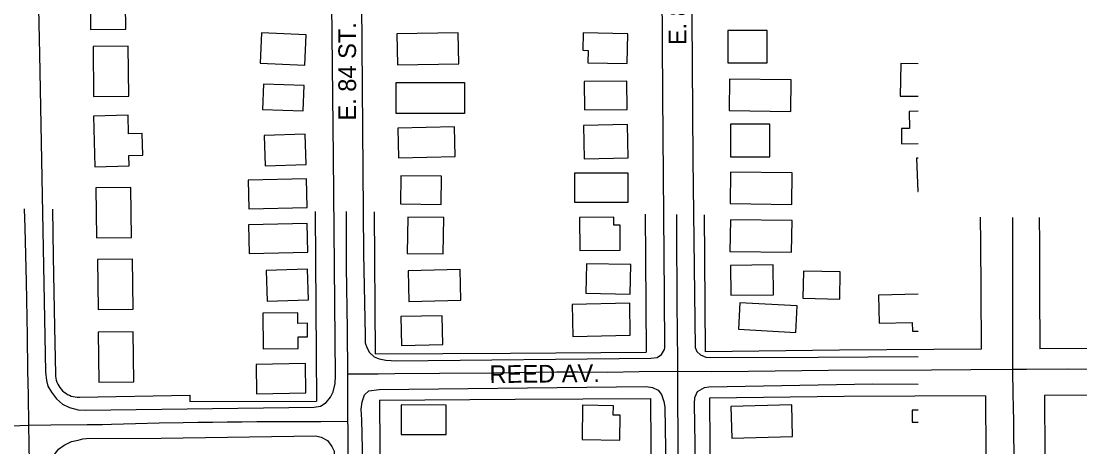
# Model space of a CAD drawing. Extents: x -25029 to 2274964, y -81170 to 687028.
# Drawn here: x -509 to 389, y -61922 to -61561 of the extents above; entities that cross this region are included whole.
import ezdxf

# ---------------------------------------------------------------- set-up
doc = ezdxf.new("R2010")
doc.units = 0
for name, color, linetype in [('81911BEA - RW_X_Fee_RW', 7, 'Continuous'), ('BLDG', 7, 'Continuous'), ('GE_X_CL_2000', 7, 'Continuous'), ('ROAD', 7, 'Continuous'), ('ROAD-NAME', 7, 'Continuous')]:
    doc.layers.add(name, color=color, linetype=linetype)

msp = doc.modelspace()

# ---------------------------------------------------------------- linework, layer by layer
at = {"layer": '81911BEA - RW_X_Fee_RW'}
for p, q in [((185.08, -61839.63), (70.9, -61841.28)), ((305.08, -61838.95), (185.08, -61839.63)), ((-459.98, -61879.75), (-366.35, -61878.05)), ((-366.35, -61878.05), (-366.26, -61883.26)), ((188.86, -61879.03), (74.68, -61880.61)), ((308.86, -61878.41), (188.86, -61879.03)), ((-366.26, -61883.26), (-258.88, -61882.95))]:
    msp.add_line(p, q, dxfattribs=at)
for points in [[(-482.89, -61720.01), (-482.16, -61760.14), (-481.07, -61820.13), (-480.34, -61860.12)], [(-259.8, -61721.93), (-259.79, -61722.95), (-259.56, -61762.95), (-259.33, -61802.95), (-259.1, -61842.95), (-258.88, -61882.95)], [(-209.79, -61722.36), (-209.79, -61722.88), (-209.56, -61762.88), (-209.33, -61802.88), (-209.1, -61842.88)], [(20.23, -61724.34), (20.44, -61761.57), (20.67, -61801.57), (20.9, -61841.57)], [(70.23, -61724.77), (70.44, -61761.28), (70.67, -61801.28), (70.9, -61841.28)], [(304.44, -61726.79), (304.57, -61748.95), (304.8, -61788.95), (305.08, -61838.95)], [(354.45, -61727.22), (354.57, -61748.67), (354.8, -61788.67), (355.08, -61838.66)], [(595.1, -61837.3), (475.08, -61837.98), (355.08, -61838.66)], [(-209.1, -61842.88), (-94.1, -61842.22), (20.9, -61841.57)], [(-480.34, -61860.12), (-480.23, -61861.86), (-479.97, -61863.59), (-479.56, -61865.28), (-479.01, -61866.94), (-478.31, -61868.54), (-477.48, -61870.07), (-476.51, -61871.53), (-475.43, -61872.89), (-474.22, -61874.15), (-472.92, -61875.31), (-471.51, -61876.35), (-470.02, -61877.26), (-468.46, -61878.03), (-466.84, -61878.67), (-465.17, -61879.17), (-463.46, -61879.51), (-461.72, -61879.71), (-459.98, -61879.75)], [(-205.32, -61882.06), (-90.32, -61881.47), (24.68, -61880.87)], [(-205.32, -61882.06), (-205.12, -61922.06), (-204.91, -61962.06), (-204.7, -62002.06), (-204.5, -62042.06), (-204.29, -62082.06), (-204.08, -62122.06), (-203.88, -62162.06), (-203.67, -62202.06), (-203.46, -62242.06), (-203.26, -62282.06), (-203.05, -62322.06), (-202.83, -62365.55)], [(24.68, -61880.87), (24.89, -61920.87), (25.09, -61960.87), (25.3, -62000.87), (25.51, -62040.87), (25.71, -62080.87), (25.92, -62120.87), (26.13, -62160.87), (26.33, -62200.87), (26.54, -62240.87), (26.75, -62280.87), (26.95, -62320.87), (27.18, -62364.37)], [(74.68, -61880.61), (74.89, -61920.61), (75.09, -61960.61), (75.3, -62000.61), (75.51, -62040.61), (75.71, -62080.61), (75.92, -62120.61), (76.13, -62160.61), (76.33, -62200.61), (76.54, -62240.61), (76.75, -62280.61), (76.95, -62320.61), (77.18, -62364.11)], [(308.86, -61878.41), (309.12, -61928.41), (309.33, -61968.41), (309.53, -62008.41), (309.74, -62048.41), (309.95, -62088.41), (310.15, -62128.41), (310.36, -62168.41), (310.57, -62208.41), (310.77, -62248.41), (310.98, -62288.41), (311.24, -62338.41), (311.45, -62378.4), (311.65, -62418.4), (311.86, -62458.4), (312.07, -62498.4), (312.27, -62538.4), (312.48, -62578.4), (312.69, -62618.4), (312.94, -62668.4), (313.15, -62708.4), (313.36, -62748.4), (313.52, -62780.61)], [(598.88, -61876.92), (478.88, -61877.54), (358.86, -61878.15)], [(358.86, -61878.15), (359.12, -61928.16), (359.33, -61968.16), (359.54, -62008.16), (359.74, -62048.16), (359.95, -62088.16), (360.16, -62128.16), (360.36, -62168.16), (360.57, -62208.16), (360.78, -62248.16), (360.98, -62288.15), (361.24, -62338.15), (361.45, -62378.15), (361.65, -62418.15), (361.86, -62458.15), (362.07, -62498.15), (362.27, -62538.15), (362.48, -62578.15), (362.69, -62618.15), (362.94, -62668.15), (363.15, -62708.15), (363.23, -62724.15), (363.36, -62748.15), (363.52, -62780.17)]]:
    msp.add_lwpolyline(points, dxfattribs=at)
at = {"layer": 'BLDG'}
for p, q in [((251.64, -61596.62), (236.92, -61596.42)), ((251.64, -61636.96), (244.07, -61637.11)), ((251.64, -61792.18), (218.16, -61792.96)), ((251.64, -61890.82), (246.51, -61890.82))]:
    msp.add_line(p, q, dxfattribs=at)
for points in [[(-450.89, -61525.13), (-450.42, -61567.55), (-420.68, -61567.22), (-421.15, -61524.8)], [(123.55, -61595.99), (123.55, -61568.33), (90.26, -61568.32), (90.25, -61595.99)], [(-305.47, -61570.32), (-306.64, -61596.21), (-268.64, -61597.93), (-267.47, -61572.03)], [(-138.58, -61570.37), (-190.56, -61571.38), (-190.05, -61597.63), (-138.07, -61596.63)], [(-32.42, -61570.52), (-32.74, -61585.24), (-28.26, -61585.34), (-28.49, -61595.82), (4.77, -61596.55), (5.32, -61571.34)], [(-448.37, -61582.12), (-447.9, -61624.54), (-418.15, -61624.21), (-418.62, -61581.79)], [(-133.27, -61638.79), (-191.11, -61638.74), (-191.09, -61612.59), (-133.25, -61612.64)], [(4.87, -61635.35), (4.62, -61611.34), (-31.75, -61611.73), (-31.5, -61635.73)], [(91.31, -61636.46), (143.67, -61637.16), (144.03, -61610.33), (91.67, -61609.64)], [(-303.89, -61614.08), (-304.58, -61635.61), (-269.99, -61636.72), (-269.3, -61615.19)], [(-417.76, -61683.41), (-417.99, -61674.45), (-406.15, -61674.14), (-406.62, -61655.94), (-418.23, -61656.24), (-418.64, -61640.36), (-448.09, -61641.12), (-446.98, -61684.17)], [(-32.1, -61649.02), (-31.54, -61677.37), (5.56, -61676.63), (5, -61648.28)], [(125.74, -61675.58), (125.75, -61647.92), (92.45, -61647.92), (92.45, -61675.58)], [(-303.31, -61657.42), (-302.48, -61683.4), (-267.5, -61682.28), (-268.33, -61656.3)], [(-189.8, -61651.45), (-189.22, -61676.41), (-141.22, -61675.29), (-141.81, -61650.32)], [(-187.29, -61691.69), (-187.59, -61715.67), (-152.95, -61716.1), (-152.65, -61692.13)], [(5.7, -61714.11), (5.65, -61689.46), (-39.92, -61689.56), (-39.86, -61714.21)], [(92.2, -61715.4), (144.56, -61716.1), (144.91, -61689.27), (92.56, -61688.58)], [(-445.97, -61702.06), (-445.5, -61744.48), (-415.76, -61744.15), (-416.22, -61701.73)], [(-266.65, -61718.57), (-267.22, -61694.31), (-316.88, -61695.48), (-316.31, -61719.74)], [(-181.42, -61726.83), (-181.78, -61757.62), (-151.21, -61757.97), (-150.85, -61727.19)], [(-0.98, -61754.87), (-1.15, -61733.54), (-6.53, -61733.58), (-6.58, -61726.87), (-35.69, -61727.1), (-35.47, -61755.15)], [(92.03, -61755.98), (144.39, -61756.67), (144.75, -61729.84), (92.39, -61729.15)], [(-266.13, -61756.54), (-266.7, -61732.27), (-316.36, -61733.44), (-315.79, -61757.71)], [(-444.54, -61762.72), (-444.07, -61805.15), (-414.33, -61804.82), (-414.8, -61762.4)], [(-301.37, -61772.13), (-300.54, -61798.1), (-265.57, -61796.99), (-266.4, -61771.01)], [(-181.1, -61772.43), (-180.5, -61798.36), (-136.31, -61797.32), (-136.92, -61771.39)], [(7.41, -61792.12), (7.83, -61767.07), (-29.71, -61766.45), (-30.13, -61791.5)], [(92.8, -61793.18), (128.95, -61792.76), (128.65, -61767.4), (92.51, -61767.82)], [(153.89, -61795.7), (185.17, -61796.38), (185.67, -61773.38), (154.39, -61772.69)], [(7.49, -61827.07), (6.96, -61799.95), (-41.8, -61800.91), (-41.27, -61828.03)], [(100.53, -61799.45), (99.26, -61822.04), (147.82, -61824.79), (149.1, -61802.2)], [(-274.22, -61838.37), (-274.31, -61828.55), (-266.46, -61828.47), (-266.56, -61816.93), (-274.66, -61817.01), (-274.75, -61808.03), (-304.39, -61808.31), (-304.11, -61838.65)], [(-151.6, -61834.85), (-152.17, -61810.48), (-187.23, -61811.3), (-186.66, -61835.67)], [(-444.05, -61824.51), (-443.58, -61866.93), (-413.83, -61866.6), (-414.3, -61824.18)], [(-309.98, -61851.82), (-309.61, -61876.74), (-267.78, -61876.11), (-268.15, -61851.2)], [(-186.98, -61886.28), (-187.02, -61911.21), (-148.78, -61911.27), (-148.73, -61886.35)], [(-1, -61894.92), (-6.97, -61894.83), (-6.86, -61886.9), (-33, -61886.52), (-33.42, -61915.58), (-1.3, -61916.04)], [(145.22, -61913.05), (144.55, -61886.24), (92.88, -61887.52), (93.55, -61914.33)]]:
    msp.add_lwpolyline(points, close=True, dxfattribs=at)
for points in [[(236.92, -61596.42), (236.54, -61624.03), (251.64, -61624.23)], [(244.07, -61637.11), (244.35, -61651.57), (237.48, -61651.71), (237.73, -61664.74), (251.64, -61664.47)], [(251.64, -61676.75), (250.36, -61676.8), (251.46, -61705.13), (251.64, -61705.12)], [(218.16, -61792.96), (218.72, -61816.8), (246.69, -61816.14), (246.87, -61823.77), (251.64, -61823.65)], [(246.51, -61890.82), (246.53, -61900.77), (251.64, -61900.76)]]:
    msp.add_lwpolyline(points, dxfattribs=at)
at = {"layer": 'GE_X_CL_2000'}
for points in [[(-506.71, -61719.81), (-506.31, -61736), (-505.15, -61781.69), (-504.25, -61827.67), (-503.9, -61856.95), (-503.32, -61878.06), (-503.26, -61903.54)], [(-233.48, -61722.16), (-233.5, -61769.15), (-232.82, -61822.14), (-232.59, -61859.94)], [(46.6, -61724.57), (46.66, -61737.88), (46.95, -61799.65), (47.29, -61824.93), (47.65, -61848.2), (47.62, -61857.55)], [(331.83, -61727.02), (331.85, -61780.85), (331.76, -61813.86), (331.73, -61833.36), (331.89, -61855.96)], [(47.62, -61857.55), (76.07, -61857.76), (107.68, -61857.59), (175.71, -61856.73), (263, -61856.4), (296.53, -61856.2), (331.89, -61855.96)], [(331.89, -61855.96), (343.63, -61855.85), (378.77, -61855.67), (404.03, -61855.91), (485.96, -61855.27), (505.34, -61855.46), (524.72, -61855.54), (544.12, -61855.51), (563.53, -61855.37), (582.94, -61855.11), (595.87, -61855.26), (608.82, -61855.25), (621.78, -61855.09)], [(331.89, -61855.96), (332.2, -61878.26), (332.35, -61886.79), (332.64, -61901.62), (332.97, -61936.63), (333.13, -62008.45), (333.59, -62042.47), (333.7, -62080.95), (333.57, -62121.85), (334.54, -62162.67), (334.86, -62223.88), (335.32, -62290.54), (335.5, -62324.25), (335.44, -62401.57), (336.43, -62494.5), (337.03, -62538.1), (337.06, -62580.76), (337.26, -62626.06), (338.11, -62668.18)], [(-232.59, -61859.94), (-206.43, -61859.73), (-192.41, -61859.68), (-154.44, -61859.37), (-108.21, -61859), (-54.76, -61858.23), (-36.64, -61858.2), (-11.83, -61858.38), (14.99, -61857.99), (47.62, -61857.55)], [(-232.59, -61859.94), (-232.55, -61891.22), (-232.37, -61899.92)], [(47.62, -61857.55), (47.53, -61882.31), (47.93, -61911.79), (48.11, -61953.97), (49.1, -62035.74), (49.51, -62075.05), (49.76, -62150.65), (50.39, -62187.19), (50.43, -62221.43), (50.98, -62267.72), (51.15, -62347), (51.57, -62386.63), (51.7, -62433.76), (51.59, -62472.81), (52.5, -62558.95), (52.85, -62593.88), (53.48, -62631.55), (53.59, -62667.63), (53.6, -62705.62), (53.79, -62738.59), (54.21, -62781.17)], [(-503.26, -61903.54), (-484.26, -61903.11), (-453.4, -61902.99), (-440.4, -61902.95), (-432.6, -61902.63), (-412.43, -61902.06), (-392.17, -61901.57), (-371.92, -61901.12), (-359.5, -61900.94), (-347.01, -61900.77), (-334.51, -61900.62), (-322, -61900.48), (-309.49, -61900.35), (-278.54, -61900.25), (-255.06, -61900.22), (-232.37, -61899.92)], [(-232.37, -61899.92), (-232.26, -61905.54), (-231.99, -61956.73), (-231.71, -61995.54), (-231.17, -62035.39), (-230.26, -62074.94), (-230.14, -62120.62), (-230.08, -62153.82), (-230.15, -62219.02), (-229.74, -62320.35), (-228.84, -62366.16), (-228.57, -62405.76), (-227.96, -62450.1), (-227.87, -62560.43), (-228.09, -62601.22), (-227.3, -62640.16), (-227, -62681.07), (-226.07, -62730.57), (-225.86, -62780.74)], [(-517.92, -61903.86), (-503.26, -61903.54)], [(-503.26, -61903.54), (-502.54, -61934.99), (-502.29, -61956.19), (-502.1, -61977.33), (-500.77, -62009.04), (-499.42, -62089.6), (-498.47, -62131.41), (-497.69, -62178.89), (-496.73, -62216.73), (-495.65, -62272.19), (-495.23, -62303.51), (-494.35, -62340.3), (-493.99, -62375.67), (-493.38, -62410.55), (-492.23, -62448.24), (-490.85, -62521.93), (-490.25, -62556.21), (-489.46, -62585.8), (-488.93, -62634.05)]]:
    msp.add_lwpolyline(points, dxfattribs=at)
at = {"layer": 'ROAD'}
for points in [[(54.09, -60834.27), (56.96, -61156.81), (60.64, -61677.76), (62.47, -61837.58), (63.95, -61840.98), (67.02, -61843.59), (71.69, -61845.63), (75.46, -61846.08), (166.77, -61845.76), (251.64, -61845.11)], [(-499.46, -61328.6), (-493.76, -61588.45), (-488.7, -61858.09), (-487.77, -61865.48), (-486.69, -61870.18), (-483.78, -61875.48), (-479.35, -61881.07), (-474.19, -61885.68), (-468.43, -61888.55), (-460.97, -61890.41), (-454.74, -61890.59), (-260.67, -61888.16), (-255.42, -61887.29), (-250.56, -61884.06), (-246.79, -61879.67), (-244.54, -61875.11), (-242.88, -61867.98), (-242.6, -61861.53), (-244.4, -61675.61), (-245.92, -61519.97)], [(-221.5, -61439.26), (-218.94, -61757.73), (-217.41, -61827.41), (-217.37, -61833.54), (-216.1, -61837.37), (-213.84, -61841.83), (-209.79, -61845.39), (-205.66, -61847.23), (-199.83, -61848.27), (-190.79, -61848.92), (24.98, -61846.63), (30.23, -61846.07), (33.93, -61843.41), (36.41, -61839.16), (36.91, -61837.64), (36.51, -61793.28), (35.08, -61623.25), (33.77, -61398.97)], [(-211.62, -62779.76), (-212.68, -62638.73), (-214.17, -62393.28), (-215.91, -62096.06), (-220.34, -61899.03), (-220.88, -61889.7), (-220.06, -61883.66), (-218.16, -61877.71), (-214.26, -61874.39), (-205.69, -61873.23), (20.93, -61870.68), (26.21, -61871.31), (31.1, -61873.77), (34.08, -61877.35), (35.83, -61883.22), (36.91, -61888.03), (37.62, -61940.97), (38.17, -62105.65), (41.34, -62499.74), (43.47, -62781.59)], [(68.6, -62781.53), (66.28, -62514.41), (64.04, -62209.68), (62.76, -61936.51), (61.99, -61885.4), (62.29, -61879.8), (64.54, -61874.91), (70.58, -61871.44), (74.22, -61870.82), (213.39, -61868.29), (251.64, -61868.59)], [(-470.4, -62816.9), (-475.1, -62562.83), (-482.31, -62224.92), (-488.15, -61949.71), (-487.78, -61942.72), (-485.47, -61935.9), (-482.59, -61930.35), (-477.59, -61923.79), (-472.94, -61920.35), (-466.57, -61917.3), (-461.01, -61916.09), (-457.06, -61915.03), (-454.27, -61914.75), (-390.69, -61914.33), (-259.45, -61912.52), (-254.91, -61913.6), (-249.47, -61916.48), (-245.81, -61921.44), (-243.78, -61925.58), (-243.4, -61932.34), (-242.29, -62057.04), (-240.97, -62254.25), (-237.68, -62530.92), (-235.78, -62780)]]:
    msp.add_lwpolyline(points, dxfattribs=at)

# ---------------------------------------------------------------- texts
at = {"layer": 'ROAD-NAME'}
for s, rotation, p in [('E. 85 ST.', 90, (55.1, -61580.82)), ('E. 84 ST.', 90, (-225.23, -61644.93)), ('REED AV.', 0.6084, (-111.91, -61867.71))]:
    msp.add_text(s, height=15, rotation=rotation, dxfattribs=at).set_placement(p)

doc.saveas('drawing.dxf')
